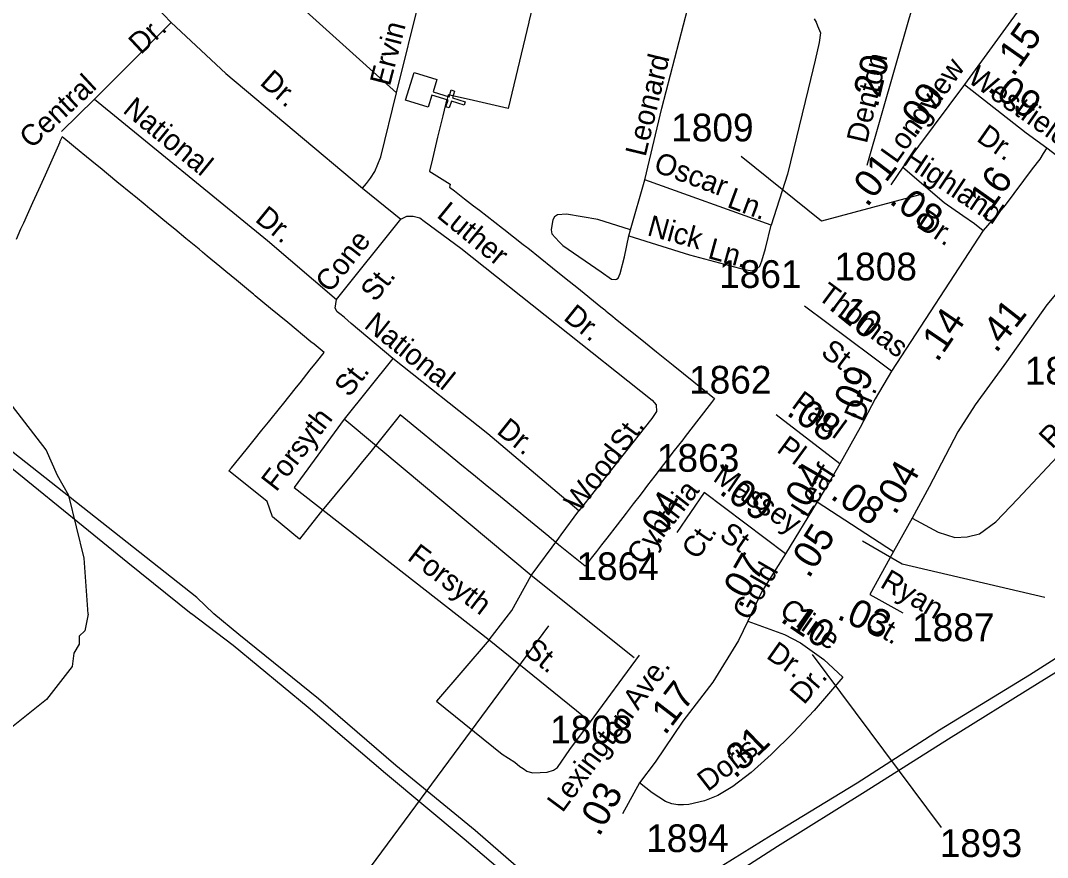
# Model space of a CAD drawing. Extents: x 2206922 to 2357709, y 510027 to 673830.
# Drawn here: x 2325457 to 2330088, y 592168 to 595941 of the extents above; entities that cross this region are included whole.
import ezdxf

# ---------------------------------------------------------------- set-up
doc = ezdxf.new("R2010")
doc.units = 0
for name, color, linetype in [('Exist Boundary Political City Limit New', 7, 'Continuous'), ('Exist Cultural Church CELL', 7, 'Continuous'), ('Exist Hydrographic Misc Water Feature', 7, 'Continuous'), ('Exist Hydrographic Pond Under 1500 Sq Ft', 7, 'Continuous'), ('Exist Road Non-System Type 51', 7, 'Continuous'), ('Exist Road Non-System Type 51 Label', 7, 'Continuous'), ('Exist Road Secondary Mileage Hundredths English Label', 7, 'Continuous'), ('Exist Road Secondary Type 51 Attributed', 7, 'Continuous'), ('Exist Road Secondary Type 51 Label', 7, 'Continuous'), ('Exist Road Secondary Type 51 Number Label', 7, 'Continuous'), ('Exist Utilities Electrical Transmission Line', 7, 'Continuous'), ('Map Preparation Boundary City Limit Buffer Line', 7, 'Continuous')]:
    doc.layers.add(name, color=color, linetype=linetype)

msp = doc.modelspace()

# ---------------------------------------------------------------- linework, layer by layer
at = {"layer": 'Exist Boundary Political City Limit New'}
for points in [[(2327913.5, 596616.5), (2327749.8, 595935.6), (2327749, 595933.1), (2327655.8, 595544.8), (2327500, 595580.4), (2327385, 595606.7), (2327380.2, 595587.9), (2327375.5, 595567.9), (2327374, 595562.4), (2327368, 595537.6), (2327361.8, 595512), (2327341, 595426.6), (2327338, 595414.8), (2327314.2, 595317.2), (2327300.8, 595261.6), (2327306.8, 595257.9), (2327311, 595255.2), (2327394.5, 595203.7), (2327392.8, 595195.1), (2327391.8, 595190.2), (2327414, 595172.7), (2327458.8, 595137.4), (2327500, 595105.1), (2327526, 595085.8), (2327629.8, 595005.3), (2327636.5, 595000), (2327723.5, 594931.9), (2327740.2, 594918.9), (2327744, 594915.9), (2327856, 594826.6), (2327917.8, 594776.9), (2327965, 594738.8), (2328074.2, 594650.6), (2328092, 594636.3), (2328096.5, 594632.6), (2328107.5, 594623.6), (2328119.5, 594613.6), (2328147.2, 594590.8), (2328183, 594561.4), (2328275, 594487.8), (2328291.5, 594474.6), (2328324.8, 594447.8)], [(2328324.8, 594447.8), (2328400.5, 594386.8), (2328586.5, 594237.2), (2328577.5, 594225.6), (2328573, 594219.6), (2328515.5, 594145.2), (2328453.8, 594065.1), (2328443, 594051), (2328405.2, 594002.1), (2328357, 593939.2), (2328337.5, 593914), (2328317.8, 593888.4), (2328285, 593846), (2328272.8, 593830.1), (2328251, 593801.8), (2328220, 593761.5), (2328187.8, 593719.6), (2328147.8, 593668), (2328100.5, 593606.6), (2328077.5, 593576.9), (2328054.5, 593547.1), (2328030.8, 593516.7), (2328002.5, 593480.8), (2327883.2, 593577.3), (2327839, 593614.5), (2327724, 593709), (2327713, 593718.1), (2327604.2, 593806.8), (2327561.8, 593841.8), (2327500, 593892.4), (2327494, 593897.2), (2327438, 593943), (2327385, 593986.4), (2327328.2, 594032.6), (2327276.8, 594074.7), (2327168.5, 594163.1), (2327152.5, 594143), (2327073.8, 594045.2), (2327037, 593998.7), (2326993.8, 593945.8), (2326943.2, 593884.4), (2326904.8, 593837.5), (2326847.5, 593767.6), (2326809, 593721.1), (2326715.5, 593602.1), (2326593.5, 593704.1), (2326570, 593772), (2326507, 593822.4), (2326396.8, 593910.8), (2326408, 593924.8), (2326474, 594005.8), (2326511.2, 594051.1), (2326545.8, 594093.8), (2326575.2, 594130.6), (2326630.8, 594199.8), (2326638, 594208.9), (2326701.2, 594287.8), (2326717.8, 594308.2), (2326763.8, 594365.5), (2326791.5, 594400.4), (2326826.2, 594443.8), (2326781, 594481.3), (2326766.8, 594493), (2326662.2, 594579.3), (2326585, 594643.1), (2326515.8, 594700.2), (2326508, 594706.6), (2326494.5, 594717.8), (2326431, 594770.1), (2326383.5, 594809.3), (2326355.5, 594832.6), (2326299, 594879.1), (2326278, 594896.5), (2326262.2, 594909.6), (2326202, 594959), (2326153.5, 595000), (2326124.8, 595023.6), (2326046.5, 595087.7), (2326040.5, 595092.6), (2326018.8, 595110.3), (2325975.2, 595146.1), (2325970, 595150.4), (2325962.8, 595156.4), (2325892, 595214.2), (2325816, 595276.6), (2325795.5, 595293.3), (2325738.5, 595340.2), (2325730.5, 595346.6), (2325653, 595410.2), (2325645.5, 595416.2), (2325632.2, 595392.3), (2325634.8, 595392.8), (2325568, 595244.5), (2325537.8, 595177.7), (2325511.2, 595119.2), (2325486.8, 595064.6), (2325470.2, 595028.1), (2325457.8, 594999.9), (2325437.5, 594954.5)]]:
    msp.add_lwpolyline(points, dxfattribs=at)
at = {"layer": 'Exist Cultural Church CELL'}
msp.add_lwpolyline([(2327334, 595674.6), (2327317.2, 595620.3), (2327389.8, 595597.5), (2327399.4, 595628.1), (2327414.6, 595623.3), (2327405.1, 595592.8), (2327462.5, 595574.8), (2327457.7, 595559.5), (2327400.3, 595577.5), (2327390.7, 595546.9), (2327375.5, 595551.7), (2327385, 595582.2), (2327312.4, 595605), (2327295.1, 595550), (2327193.5, 595581.7), (2327232.4, 595706.4)], close=True, dxfattribs=at)
at = {"layer": 'Exist Hydrographic Misc Water Feature'}
msp.add_lwpolyline([(2328098.4, 588265), (2328445.1, 588530.3), (2328421, 588896.1), (2328392.4, 588941.7), (2327610.4, 590102.8), (2327462.1, 590321), (2327427.5, 590378.5), (2327389.7, 590386.3), (2327386.5, 590473.9), (2327388.9, 590478), (2327376.2, 590520.1), (2326686.2, 591651.9), (2327839, 593211.7)], dxfattribs=at)
at = {"layer": 'Exist Hydrographic Pond Under 1500 Sq Ft'}
for points in [[(2325762.4, 593264.3), (2325744.4, 593516.7), (2325675.3, 593799.4), (2325624.4, 593889.2), (2325573.4, 594005.3), (2325421.4, 594202.6)], [(2325762.4, 593264.3), (2325746.5, 593188.7), (2325721.4, 593164.7), (2325721.4, 593128.6), (2325697.4, 593088.2), (2325689.5, 593028.8), (2325574.4, 592879.8), (2325401.4, 592741.5), (2325111.4, 592598.5), (2324903.5, 592586.8), (2324761.4, 592610.6), (2324702.3, 592650.9), (2324560.4, 592684.6), (2324485.4, 592740.6), (2324200.4, 592880), (2323923.3, 593036.2), (2323739.4, 593183), (2323688.3, 593242.1)]]:
    msp.add_lwpolyline(points, dxfattribs=at)
at = {"layer": 'Exist Road Non-System Type 51'}
for p, q in [((2327153, 595614.7), (2327370.6, 596501.3)), ((2326136.5, 595931.9), (2325790.9, 595586.1)), ((2325790.9, 595586.1), (2325642.5, 595440.9)), ((2328207.3, 594996.8), (2328272.4, 595223.2)), ((2328841.3, 595018), (2328272.4, 595223.2)), ((2326998.9, 595184.8), (2327171.7, 595046.2)), ((2326882.3, 594683.2), (2327171.7, 595046.2)), ((2328200.1, 594970), (2328207.3, 594996.8)), ((2327136.6, 594417.3), (2326916.6, 594143.2)), ((2326916.6, 594143.2), (2326691, 593836.4)), ((2327061.6, 594022.2), (2326916.6, 594143.2)), ((2327082.5, 594004.8), (2327061.6, 594022.2)), ((2327760.2, 593439.3), (2327082.5, 594004.8)), ((2327895.2, 593621.9), (2327975.4, 593730.5)), ((2327760.2, 593439.3), (2327884.3, 593607.2)), ((2327884.3, 593607.2), (2327895.2, 593621.9)), ((2327672.3, 593281.4), (2327760.2, 593439.3)), ((2328224.8, 593067.4), (2327760.2, 593439.3)), ((2327569.8, 593148.5), (2327672.3, 593281.5)), ((2327569.8, 593148.5), (2328027.4, 592779.5)), ((2328027.4, 592779.5), (2328248.1, 593079.7))]:
    msp.add_line(p, q, dxfattribs=at)
for points in [[(2325988.1, 596666), (2325921.3, 596604), (2325847.9, 596512.7), (2325810.4, 596460.5), (2325789.2, 596414.8), (2325777.8, 596377.3), (2325779.5, 596341.4), (2325792.8, 596309.5), (2325811.1, 596275.8), (2325962.9, 596113.5), (2326136.5, 595931.9)], [(2325988.1, 596666), (2326593, 596119.5), (2327153, 595614.7)], [(2328272.4, 595223.2), (2328349.3, 595545.9), (2328563.4, 596373.6)], [(2326136.5, 595931.9), (2326383.5, 595702.7), (2326998.9, 595184.8)], [(2329035.4, 595948.1), (2329044.8, 595933.1), (2329051.3, 595917.2), (2329064.4, 595885.4), (2329058.8, 595842.4), (2329040.1, 595761.9), (2329008.3, 595631), (2328915.8, 595248.4), (2328841.3, 595018)], [(2325790.9, 595586.1), (2326571, 594949.1), (2326882.3, 594683.2)], [(2326998.9, 595184.8), (2327016.8, 595206), (2327034.8, 595230.5), (2327054.3, 595259.9), (2327082, 595326.7), (2327153, 595614.7)], [(2330085.4, 595367.3), (2330208.2, 595271.9), (2330349.4, 595170.7), (2330452.6, 595100)], [(2327171.7, 595046.2), (2327199.4, 595059.2), (2327227.1, 595059.2), (2327258.1, 595051.1), (2327277.8, 595036.2), (2327442.3, 594914), (2328305.5, 594229.7), (2328322.7, 594207.7), (2328324.4, 594177.8), (2328303.1, 594146.5), (2328268.9, 594102.5), (2327975.4, 593730.5)], [(2328207.3, 594996.8), (2328060.6, 595044.1), (2327918.8, 595068.6), (2327878.1, 595064.4), (2327864.8, 595056.1), (2327857.4, 595042.8), (2327854, 595025.3), (2327849.9, 594997.1), (2327852.4, 594978.8), (2327885.6, 594943.8), (2327902.2, 594926.4), (2328075.3, 594807.6), (2328122.4, 594774.8), (2328138.3, 594772.8), (2328144.8, 594775.1), (2328152.3, 594780.1), (2328161.7, 594801.1), (2328180.1, 594875.3), (2328200.1, 594970)], [(2328200.1, 594970), (2328474.3, 594885.2), (2328722.3, 594819.1), (2328755.9, 594812.9), (2328777.1, 594821.6), (2328790.8, 594832.9), (2328799.6, 594857.8), (2328815.8, 594913.9), (2328841.3, 595018)], [(2327136.6, 594417.3), (2326947.5, 594574.4), (2326918.2, 594601.6), (2326903, 594613.6), (2326884.5, 594627.7), (2326875.8, 594644), (2326882.3, 594683.2)], [(2327975.4, 593730.5), (2327564.6, 594078), (2327136.6, 594417.3)], [(2326691, 593836.4), (2327569.8, 593148.5)], [(2327569.8, 593148.5), (2327332.9, 592872.1), (2327629.2, 592633.4), (2327685.7, 592597.8), (2327707.9, 592578.1), (2327723.9, 592568.4), (2327740, 592556.6), (2327766.1, 592548.9), (2327800, 592551.2), (2327832, 592551.5), (2327860, 592561.9), (2327877.9, 592574), (2327934.8, 592654.5), (2328027.4, 592779.5)]]:
    msp.add_lwpolyline(points, dxfattribs=at)
at = {"layer": 'Exist Road Secondary Type 51 Attributed'}
for p, q in [((2330187, 596301.6), (2329713.1, 595653.4)), ((2329713.1, 595653.4), (2329435.5, 595280.2)), ((2329435.5, 595280.2), (2329381.3, 595199.8)), ((2329797.6, 594994.9), (2329384.5, 594360.7)), ((2329152.2, 593941.7), (2328864.6, 594163.1)), ((2329049.5, 593770.9), (2328906.5, 593536.1)), ((2329049.5, 593770.9), (2329393.2, 593547.1)), ((2329477.8, 593698.1), (2329393.2, 593547.1)), ((2328247.9, 592504.3), (2328172.1, 592363.6))]:
    msp.add_line(p, q, dxfattribs=at)
for points in [[(2329594.4, 596470), (2329515.9, 596122), (2329463.5, 595953.7), (2329273.8, 595286.8)], [(2329713.1, 595653.4), (2329992.2, 595435.3), (2330085.4, 595367.3)], [(2330085.4, 595367.3), (2330069.1, 595341.5), (2330053.3, 595316.2), (2330018.5, 595271.9), (2329896.3, 595109.1), (2329837.6, 595039.2), (2329797.6, 594994.9)], [(2329435.5, 595280.2), (2329622.4, 595121.2), (2329706.6, 595061.4), (2329758.9, 595025.8), (2329797.6, 594994.9)], [(2330885.1, 595188.6), (2330782.4, 595196.5), (2330676.5, 595202.8), (2330624.4, 595199.7), (2330567.5, 595185.4), (2330512.2, 595153.8), (2330452.6, 595100), (2330383.4, 595017), (2330279, 594892.1), (2330263.2, 594873.2), (2330084.7, 594659.6), (2329902.9, 594401.9), (2329761.5, 594208.1), (2329684, 594086.4), (2329553.6, 593838.9), (2329477.8, 593698.1)], [(2329384.5, 594360.7), (2329294.5, 594427.2), (2328992.6, 594653.3)], [(2329477.8, 593698.1), (2329595.6, 593633.8), (2329670.1, 593610.5), (2329725.9, 593612.8), (2329781.2, 593627), (2329855.5, 593680.8), (2329953.5, 593785.1), (2330153.4, 593997.8), (2330343, 594198.7), (2330400.2, 594261.4), (2330456.8, 594323.6), (2330520.8, 594401.9)], [(2329384.5, 594360.7), (2329310.3, 594235.8), (2329243.9, 594106.1), (2329152.2, 593941.7)], [(2329152.2, 593941.7), (2329100.1, 593853.1), (2329049.5, 593770.9)], [(2328539.8, 593812.8), (2328416.6, 593632.5)], [(2328906.5, 593536.1), (2328539.8, 593812.8)], [(2329393.2, 593547.1), (2329287.3, 593352.6), (2329435.9, 593270.4)], [(2328906.5, 593536.1), (2328799.8, 593366.1), (2328737.4, 593232.4)], [(2328737.4, 593232.4), (2328694.7, 593145.5), (2328579.3, 592957.5), (2328444.2, 592782.2), (2328318.4, 592597.8), (2328247.9, 592504.3)], [(2328737.4, 593232.4), (2328901.9, 593173.4), (2328973.6, 593134.6), (2329080, 593059.5), (2329164.9, 592980.8)], [(2329164.9, 592980.8), (2329035.4, 592830.3), (2328941.8, 592729.8), (2328842, 592632.3), (2328751.2, 592550.4), (2328669.2, 592487.1), (2328601.9, 592446.7), (2328541, 592423), (2328470.4, 592406.3), (2328447.3, 592404.3), (2328421.1, 592405.3), (2328394, 592410.1), (2328365.2, 592419.7), (2328305.8, 592458.7), (2328247.9, 592504.3)]]:
    msp.add_lwpolyline(points, dxfattribs=at)
at = {"layer": 'Exist Road Secondary Type 51 Number Label'}
msp.add_line((2329026.6, 593082.9), (2329609.1, 592303.1), dxfattribs=at)
for points in [[(2329529.2, 595159.3), (2329068.9, 595037.1), (2328707.1, 595328.4)], [(2329254.4, 593595), (2329432.9, 593491.6), (2330076.5, 593341.3)]]:
    msp.add_lwpolyline(points, dxfattribs=at)
at = {"layer": 'Exist Utilities Electrical Transmission Line'}
for points in [[(2326329.2, 593266.8), (2326252.4, 593339.9), (2325194.1, 594174.1), (2325165.8, 594198), (2325138.5, 594149.6), (2324810.3, 593248.5)], [(2330654.4, 593313.5), (2330431.7, 593191.3), (2330042.5, 592951.1), (2329641.5, 592701), (2329266.3, 592463), (2328871.1, 592216.8), (2328491.9, 591972.9), (2328076.7, 591726.6), (2327782.3, 591973.4), (2327457.5, 592249.7), (2327102.5, 592545.7), (2326753.5, 592843.9), (2326416.6, 593123.9), (2326227.5, 593265.7), (2326227.2, 593265.9), (2325941, 593496.5), (2325223.1, 594078.4), (2325170.8, 594113.9), (2325159.1, 594093.9), (2324990.8, 593578.3), (2324880.3, 593249.3), (2324558.9, 592512.2)], [(2326329.2, 593267), (2326442.1, 593174.2), (2326801.1, 592884.2), (2327150.1, 592584.2), (2327507.1, 592290.2), (2327829.8, 592009.7), (2328091.9, 591800.7), (2328449.4, 592024.5), (2328842.6, 592268.5), (2329229.8, 592504.6), (2329601, 592742.4), (2330006.1, 592990.6), (2330391.3, 593236.6), (2330542.4, 593312.4)]]:
    msp.add_lwpolyline(points, dxfattribs=at)
at = {"layer": 'Map Preparation Boundary City Limit Buffer Line'}
for points in [[(2327913.5, 596616.5), (2327749.8, 595935.6), (2327749, 595933.1), (2327655.8, 595544.8), (2327500, 595580.4), (2327385, 595606.7), (2327380.2, 595587.9), (2327375.5, 595567.9), (2327374, 595562.4), (2327368, 595537.6), (2327361.8, 595512), (2327341, 595426.6), (2327338, 595414.8), (2327314.2, 595317.2), (2327300.8, 595261.6), (2327306.8, 595257.9), (2327311, 595255.2), (2327394.5, 595203.7), (2327392.8, 595195.1), (2327391.8, 595190.2), (2327414, 595172.7), (2327458.8, 595137.4), (2327500, 595105.1), (2327526, 595085.8), (2327629.8, 595005.3), (2327636.5, 595000), (2327723.5, 594931.9), (2327740.2, 594918.9), (2327744, 594915.9), (2327856, 594826.6), (2327917.8, 594776.9), (2327965, 594738.8), (2328074.2, 594650.6), (2328092, 594636.3), (2328096.5, 594632.6), (2328107.5, 594623.6), (2328119.5, 594613.6), (2328147.2, 594590.8), (2328183, 594561.4), (2328275, 594487.8), (2328291.5, 594474.6), (2328324.8, 594447.8)], [(2328324.8, 594447.8), (2328400.5, 594386.8), (2328586.5, 594237.2), (2328577.5, 594225.6), (2328573, 594219.6), (2328515.5, 594145.2), (2328453.8, 594065.1), (2328443, 594051), (2328405.2, 594002.1), (2328357, 593939.2), (2328337.5, 593914), (2328317.8, 593888.4), (2328285, 593846), (2328272.8, 593830.1), (2328251, 593801.8), (2328220, 593761.5), (2328187.8, 593719.6), (2328147.8, 593668), (2328100.5, 593606.6), (2328077.5, 593576.9), (2328054.5, 593547.1), (2328030.8, 593516.7), (2328002.5, 593480.8), (2327883.2, 593577.3), (2327839, 593614.5), (2327724, 593709), (2327713, 593718.1), (2327604.2, 593806.8), (2327561.8, 593841.8), (2327500, 593892.4), (2327494, 593897.2), (2327438, 593943), (2327385, 593986.4), (2327328.2, 594032.6), (2327276.8, 594074.7), (2327168.5, 594163.1), (2327152.5, 594143), (2327073.8, 594045.2), (2327037, 593998.7), (2326993.8, 593945.8), (2326943.2, 593884.4), (2326904.8, 593837.5), (2326847.5, 593767.6), (2326809, 593721.1), (2326715.5, 593602.1), (2326593.5, 593704.1), (2326570, 593772), (2326507, 593822.4), (2326396.8, 593910.8), (2326408, 593924.8), (2326474, 594005.8), (2326511.2, 594051.1), (2326545.8, 594093.8), (2326575.2, 594130.6), (2326630.8, 594199.8), (2326638, 594208.9), (2326701.2, 594287.8), (2326717.8, 594308.2), (2326763.8, 594365.5), (2326791.5, 594400.4), (2326826.2, 594443.8), (2326781, 594481.3), (2326766.8, 594493), (2326662.2, 594579.3), (2326585, 594643.1), (2326515.8, 594700.2), (2326508, 594706.6), (2326494.5, 594717.8), (2326431, 594770.1), (2326383.5, 594809.3), (2326355.5, 594832.6), (2326299, 594879.1), (2326278, 594896.5), (2326262.2, 594909.6), (2326202, 594959), (2326153.5, 595000), (2326124.8, 595023.6), (2326046.5, 595087.7), (2326040.5, 595092.6), (2326018.8, 595110.3), (2325975.2, 595146.1), (2325970, 595150.4), (2325962.8, 595156.4), (2325892, 595214.2), (2325816, 595276.6), (2325795.5, 595293.3), (2325738.5, 595340.2), (2325730.5, 595346.6), (2325653, 595410.2), (2325645.5, 595416.2), (2325632.2, 595392.3), (2325634.8, 595392.8), (2325568, 595244.5), (2325537.8, 595177.7), (2325511.2, 595119.2), (2325486.8, 595064.6), (2325470.2, 595028.1), (2325457.8, 594999.9), (2325437.5, 594954.5)]]:
    msp.add_lwpolyline(points, dxfattribs=at)

# ---------------------------------------------------------------- texts
at = {"layer": 'Exist Road Non-System Type 51 Label'}
for s, rotation, p in [('Leonard', 76.4186, (2328275.2, 595323.4)), ('Oscar', 339.7272, (2328306.8, 595262.5)), ('Ln.', 339.7272, (2328638.2, 595101.5)), ('Nick', 344.6557, (2328278.4, 594973.9)), ('Ln.', 344.6557, (2328552, 594870.8)), ('Forsyth', 322.6768, (2327196.6, 593512.9)), ('St.', 321.1177, (2327719.7, 593090.9)), ('Ave.', 53.6777, (2328241.5, 592827.2)), ('Lexington', 53.4694, (2327900.7, 592366.1))]:
    msp.add_text(s, height=95, rotation=rotation, dxfattribs=at).set_placement(p)
at = {"layer": 'Exist Road Secondary Mileage Hundredths English Label'}
for s, rotation, p in [('.15', 54.8062, (2329933.7, 595683.3)), ('.20', 76.7171, (2329321.7, 595543.5)), ('.09', 323.301, (2329812.5, 595628.6)), ('.09', 54.3819, (2329495, 595414.3)), ('.01', 52.6729, (2329274.9, 595095.6)), ('.16', 54.6902, (2329802, 595036.4)), ('.08', 322.3926, (2329369.7, 595120.7)), ('.10', 320.9053, (2329096.1, 594644.1)), ('.41', 51.8582, (2329856.3, 594437.9)), ('.14', 55.8164, (2329591.2, 594396.4)), ('.09', 66.2638, (2329215.4, 594136.3)), ('.08', 325.7591, (2328906.1, 594165.6)), ('.04', 60.1971, (2328983, 593697.7)), ('.04', 60.1971, (2329401.1, 593707.1)), ('.09', 324.6188, (2328602.5, 593810.6)), ('.08', 326.0656, (2329103.6, 593788.8)), ('.04', 60.1971, (2328334.7, 593570.9)), ('.05', 57.8166, (2329011.9, 593421.4)), ('.07', 60.0273, (2328704.8, 593286.7)), ('.03', 335.8502, (2329133.3, 593245.8)), ('.10', 326.0656, (2328878.1, 593234.4)), ('.17', 52.3641, (2328363.1, 592714.7)), ('.31', 44.3441, (2328678.5, 592519.6)), ('.03', 61.6868, (2328066.7, 592257.1))]:
    msp.add_text(s, height=125, rotation=rotation, dxfattribs=at).set_placement(p)
at = {"layer": 'Exist Road Secondary Type 51 Label'}
for s, rotation, p in [('Dr.', 42.902, (2325998.9, 595784.3)), ('Ervin', 75.4711, (2327122.5, 595641.7)), ('Denton', 76.7171, (2329273, 595383.1)), ('Longview', 54.3819, (2329406, 595292)), ('Dr.', 318.8253, (2326531.8, 595655.5)), ('Westfield', 325.0701, (2329722.6, 595667.1)), ('Central', 42.902, (2325506.4, 595359.5)), ('National', 320.7767, (2325913.6, 595529.7)), ('Dr.', 325.0701, (2329763.1, 595401.3)), ('Highland', 326.2767, (2329430, 595296.9)), ('Luther', 320.7362, (2327329.1, 595057.8)), ('Dr.', 320.7767, (2326510.2, 595038.6)), ('Dr.', 326.2767, (2329491.8, 595014.7)), ('Cone', 51.852, (2326853.4, 594709)), ('St.', 51.852, (2327057, 594668)), ('Thomas', 323.4197, (2329045.5, 594689.8)), ('Dr.', 321.0948, (2327900.7, 594594.9)), ('National', 321.3878, (2327001.7, 594559.7)), ('St.', 323.4197, (2329060.7, 594435)), ('St.', 52.077, (2326939.5, 594238.4)), ('Paul', 323.8307, (2328928.8, 594200.8)), ('Dr.', 66.7783, (2329254.3, 594126.3)), ('Ryan', 46.5388, (2330109, 594005.2)), ('Forsyth', 52.2314, (2326610.1, 593812.3)), ('Dr.', 321.3878, (2327599.5, 594082.3)), ('St.', 53.8958, (2328182.7, 593989.1)), ('Pl.', 323.8307, (2328862, 593999.4)), ('Wood', 52.3642, (2327976.2, 593720.2)), ('Massey', 325.6993, (2328574.6, 593869)), ('Leaf', 57.2847, (2329004.5, 593693.5)), ('Cynthia', 52.1287, (2328257.7, 593481.4)), ('Ct.', 55.8392, (2328509.9, 593505.4)), ('St.', 325.6993, (2328603.1, 593607.5)), ('Gold', 60.0273, (2328743.3, 593230.1)), ('Ryan', 329.413, (2329328.2, 593389.4)), ('Cline', 324.7689, (2328873.5, 593265.6)), ('Ct.', 329.413, (2329256.5, 593207.1)), ('Dr.', 324.7689, (2328815.3, 593069.8)), ('Dr.', 49.2881, (2328989.8, 592852.8)), ('Doris', 37.6502, (2328555.5, 592461.5))]:
    msp.add_text(s, height=95, rotation=rotation, dxfattribs=at).set_placement(p)
at = {"layer": 'Exist Road Secondary Type 51 Number Label'}
for s, p in [('1809', (2328390.9, 595396.2)), ('1808', (2329127.3, 594769.4)), ('1861', (2328607.2, 594735.5)), ('1892', (2329985.4, 594299.9)), ('1862', (2328471.5, 594259.1)), ('1863', (2328326.6, 593906.5)), ('1864', (2327963.5, 593418.3)), ('1887', (2329477, 593142.8)), ('1808', (2327845.1, 592682.1)), ('1894', (2328278.1, 592191.8)), ('1893', (2329601.9, 592169.8))]:
    msp.add_text(s, height=125, dxfattribs=at).set_placement(p)

doc.saveas('drawing.dxf')
